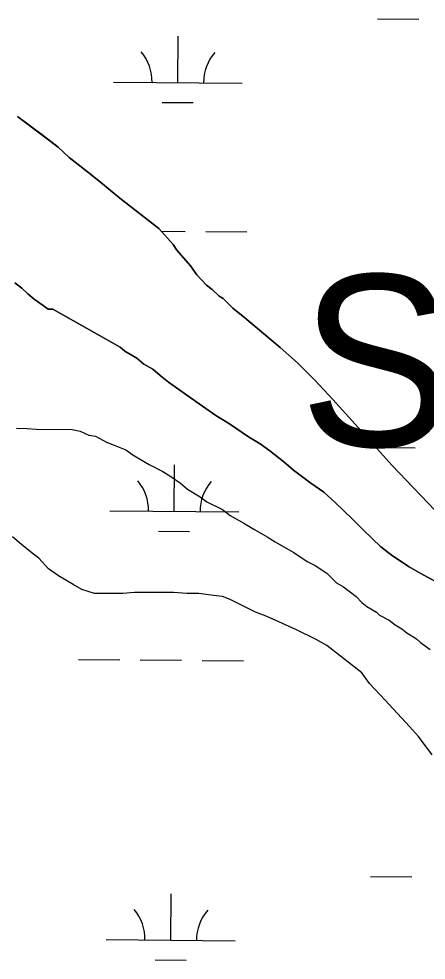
# Model space of a CAD drawing. Extents: x 3271442 to 3309282, y 752266 to 777610.
# Drawn here: x 3297690 to 3298006, y 770182 to 770912 of the extents above; entities that cross this region are included whole.
import ezdxf

# ---------------------------------------------------------------- set-up
doc = ezdxf.new("R2010")
doc.units = 0
for name, color, linetype in [('V-RIVR-IDEN', 7, 'Continuous'), ('V-SITE-VEGE', 7, 'Continuous'), ('V-WETL-SWMP', 7, 'Continuous')]:
    doc.layers.add(name, color=color, linetype=linetype)

msp = doc.modelspace()

# ---------------------------------------------------------------- linework, layer by layer
at = {"layer": 'V-SITE-VEGE'}
for points in [[(3298019.07, 770524.68), (3297979.71, 770565.61), (3297951.32, 770597.56), (3297933.88, 770616.53), (3297919.93, 770631.51), (3297906.48, 770644.99), (3297893.03, 770656.97), (3297865.62, 770679.95), (3297856.15, 770687.44), (3297848.68, 770694.93), (3297845.69, 770696.92), (3297840.21, 770701.92), (3297835.72, 770705.41), (3297828.25, 770713.4), (3297823.27, 770720.39), (3297812.81, 770732.37), (3297809.82, 770736.86), (3297798.86, 770749.34), (3297768.46, 770772.82), (3297753.52, 770785.3), (3297743.55, 770793.29), (3297729.1, 770804.28), (3297720.63, 770812.27), (3297709.17, 770821.26), (3297689.23, 770836.24)], [(3297687.1, 770707.07), (3297692.58, 770703.07), (3297697.07, 770698.58), (3297702.05, 770694.58), (3297709.03, 770689.59), (3297713.01, 770686.59), (3297716.5, 770686.59), (3297768.84, 770657.11), (3297772.33, 770654.11), (3297781.8, 770648.61), (3297787.28, 770644.12)], [(3297787.28, 770644.12), (3297794.26, 770640.12), (3297799.74, 770635.13), (3297806.22, 770630.14), (3297827.65, 770615.15), (3297843.1, 770604.16), (3297853.57, 770597.67), (3297868.52, 770587.68), (3297877.49, 770582.18), (3297884.96, 770576.69), (3297895.93, 770568.2), (3297903.4, 770561.7), (3297916.86, 770551.71), (3297926.83, 770544.72), (3297935.79, 770536.73), (3297949.24, 770523.75), (3297957.71, 770515.27), (3297971.17, 770502.28), (3297980.14, 770495.29), (3297993.1, 770486.8), (3298001.57, 770481.8), (3298013.53, 770475.3)], [(3297688.4, 770594.26), (3297696.74, 770594.25), (3297703.55, 770593.49), (3297731.58, 770593.46), (3297737.64, 770591.94), (3297744.46, 770588.9), (3297749.76, 770588.14), (3297758.09, 770583.58), (3297764.15, 770581.3), (3297773.23, 770577.51), (3297778.54, 770573.71), (3297783.84, 770570.67), (3297791.41, 770566.12), (3297802.01, 770560.81), (3297808.06, 770557.01), (3297815.63, 770551.7), (3297820.93, 770547.15), (3297830.77, 770541.08), (3297836.07, 770537.29), (3297848.19, 770531.21), (3297854.24, 770526.66)], [(3297854.24, 770526.66), (3297864.84, 770520.59), (3297872.42, 770516.04), (3297883.01, 770509.96), (3297889.07, 770506.17), (3297895.89, 770502.38), (3297903.46, 770497.82), (3297914.06, 770490.99), (3297920.11, 770487.95), (3297929.2, 770481.88), (3297936.77, 770474.3), (3297942.07, 770471.27), (3297951.91, 770463.68), (3297956.45, 770459.13), (3297960.23, 770456.09), (3297967.8, 770451.54), (3297970.08, 770449.27), (3297977.65, 770445.47), (3297982.19, 770441.68), (3297987.49, 770438.64), (3297991.27, 770435.61), (3297998.84, 770431.05), (3298001.87, 770428.02), (3298009.44, 770422.71)], [(3297829.94, 770466.08), (3297820.85, 770466.09), (3297810.24, 770466.86), (3297779.94, 770466.89), (3297770.85, 770466.14), (3297748.88, 770466.17), (3297739.03, 770469.2), (3297732.22, 770473), (3297720.86, 770479.83), (3297713.29, 770485.14), (3297705.72, 770493.48), (3297700.42, 770497.28), (3297692.1, 770504.1), (3297685.28, 770510.17)], [(3298010.87, 770340.89), (3298000.28, 770355.29), (3297993.47, 770362.88), (3297974.55, 770383.35), (3297962.44, 770396.24), (3297956.39, 770404.58), (3297939.74, 770417.48), (3297929.14, 770425.82), (3297920.81, 770430.38), (3297905.67, 770437.97), (3297892.04, 770444.04), (3297882.19, 770448.6), (3297873.86, 770451.64), (3297854.17, 770461.51), (3297848.12, 770463.79), (3297841.3, 770464.55), (3297829.94, 770466.08)]]:
    msp.add_lwpolyline(points, dxfattribs=at)
at = {"layer": 'V-WETL-SWMP'}
for p, q in [((3297968.53, 770911.96), (3298000.53, 770911.7)), ((3297813.53, 770862.5), (3297813.83, 770898.5)), ((3297763.53, 770862.91), (3297863.53, 770862.09)), ((3297801.4, 770847.17), (3297825.4, 770846.97)), ((3297689.23, 770836.24), (3297709.16, 770821.26)), ((3297709.16, 770821.26), (3297720.63, 770812.27)), ((3297720.63, 770812.27), (3297729.1, 770804.28)), ((3297729.1, 770804.28), (3297743.55, 770793.29)), ((3297743.55, 770793.29), (3297753.51, 770785.3)), ((3297753.51, 770785.3), (3297768.46, 770772.82)), ((3297768.46, 770772.82), (3297798.86, 770749.34)), ((3297798.86, 770749.34), (3297809.82, 770736.86)), ((3297800.77, 770747.17), (3297819.17, 770747.01)), ((3297835.17, 770746.88), (3297867.17, 770746.62)), ((3297809.82, 770736.86), (3297812.81, 770732.37)), ((3297812.81, 770732.37), (3297823.27, 770720.39)), ((3297823.27, 770720.39), (3297828.25, 770713.4)), ((3297828.25, 770713.4), (3297835.72, 770705.41)), ((3297692.58, 770703.07), (3297687.1, 770707.07)), ((3297835.72, 770705.41), (3297840.21, 770701.92)), ((3297697.07, 770698.58), (3297692.58, 770703.07)), ((3297702.05, 770694.58), (3297697.07, 770698.58)), ((3297840.21, 770701.92), (3297845.69, 770696.92)), ((3297845.69, 770696.92), (3297848.68, 770694.93)), ((3297709.03, 770689.59), (3297702.05, 770694.58)), ((3297713.01, 770686.59), (3297709.03, 770689.59)), ((3297848.68, 770694.93), (3297856.15, 770687.44)), ((3297716.5, 770686.59), (3297713.01, 770686.59)), ((3297768.84, 770657.11), (3297716.5, 770686.59)), ((3297856.15, 770687.44), (3297865.62, 770679.95)), ((3297865.62, 770679.95), (3297893.03, 770656.98)), ((3297772.33, 770654.11), (3297768.84, 770657.11)), ((3297781.8, 770648.61), (3297772.33, 770654.11)), ((3297893.03, 770656.98), (3297906.48, 770644.99)), ((3297787.28, 770644.12), (3297781.8, 770648.61)), ((3297906.48, 770644.99), (3297919.93, 770631.51)), ((3297794.26, 770640.12), (3297787.28, 770644.12)), ((3297799.74, 770635.13), (3297794.26, 770640.12)), ((3297806.22, 770630.13), (3297799.74, 770635.13)), ((3297919.93, 770631.51), (3297933.88, 770616.53)), ((3297827.65, 770615.15), (3297806.22, 770630.13)), ((3297933.88, 770616.53), (3297951.32, 770597.56)), ((3297843.1, 770604.16), (3297827.65, 770615.15)), ((3297853.56, 770597.67), (3297843.1, 770604.16)), ((3297868.52, 770587.68), (3297853.56, 770597.67)), ((3297951.32, 770597.56), (3297979.71, 770565.61)), ((3297877.49, 770582.18), (3297868.52, 770587.68)), ((3297884.96, 770576.69), (3297877.49, 770582.18)), ((3297967.56, 770579.29), (3297997.79, 770579.04)), ((3297895.93, 770568.2), (3297884.96, 770576.69)), ((3297810.79, 770529.83), (3297811.09, 770565.83)), ((3297903.4, 770561.7), (3297895.93, 770568.2)), ((3297979.71, 770565.61), (3298019.07, 770524.67)), ((3297916.86, 770551.71), (3297903.4, 770561.7)), ((3297926.82, 770544.72), (3297916.86, 770551.71)), ((3297935.79, 770536.73), (3297926.82, 770544.72)), ((3297949.24, 770523.75), (3297935.79, 770536.73)), ((3297760.79, 770530.25), (3297860.79, 770529.42)), ((3297957.71, 770515.26), (3297949.24, 770523.75)), ((3297798.66, 770514.5), (3297822.66, 770514.3)), ((3297971.17, 770502.28), (3297957.71, 770515.26)), ((3297980.14, 770495.29), (3297971.17, 770502.28)), ((3297993.1, 770486.8), (3297980.14, 770495.29)), ((3298001.57, 770481.8), (3297993.1, 770486.8)), ((3298013.53, 770475.3), (3298001.57, 770481.8)), ((3297736.43, 770415.01), (3297768.43, 770414.75)), ((3297784.43, 770414.61), (3297816.43, 770414.35)), ((3297832.43, 770414.22), (3297864.43, 770413.96)), ((3297963.05, 770246.64), (3297995.05, 770246.37)), ((3297808.05, 770197.17), (3297808.35, 770233.17)), ((3297758.05, 770197.58), (3297858.05, 770196.76)), ((3297795.92, 770181.84), (3297819.92, 770181.64))]:
    msp.add_line(p, q, dxfattribs=at)
for centre, start, end in [((3297758.29, 770863.43), 358.75626, 40.29991), ((3297868.77, 770862.52), 138.75625, 180.29991), ((3297755.55, 770530.76), 358.75626, 40.29991), ((3297866.03, 770529.85), 138.75625, 180.29991), ((3297752.81, 770198.1), 358.75626, 40.29991), ((3297863.29, 770197.19), 138.75625, 180.29991)]:
    msp.add_arc(centre, 35.25, start, end, dxfattribs=at)

# ---------------------------------------------------------------- texts
at = {"layer": 'V-RIVR-IDEN'}
msp.add_text('Stumpy', height=132.999, rotation=359.58736, dxfattribs=at).set_placement((3297907.67, 770580.76))

doc.saveas('drawing.dxf')
